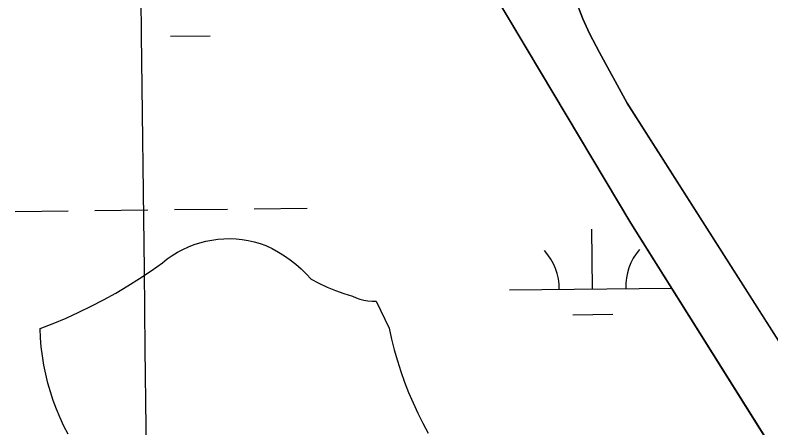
# Model space of a CAD drawing. Extents: x 3684037 to 3722149, y 433263 to 459021.
# Drawn here: x 3709147.5 to 3709602.8, y 455917.9 to 456166.8 of the extents above; entities that cross this region are included whole.
import ezdxf

# ---------------------------------------------------------------- set-up
doc = ezdxf.new("R2010")
doc.units = 0
for name, color, linetype in [('V-GRID-MAJR', 7, 'Continuous'), ('V-TOPO-SHOR', 7, 'Continuous'), ('V-WETL-SWMP', 7, 'Continuous')]:
    doc.layers.add(name, color=color, linetype=linetype)

msp = doc.modelspace()

# ---------------------------------------------------------------- linework, layer by layer
at = {"layer": 'V-GRID-MAJR'}
msp.add_spline([(3709426.74, 438923.75200000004), (3709355.373, 444981.088), (3709283.97, 451041.507), (3709212.5670000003, 457101.934), (3709212.531, 457105.01)], degree=3, dxfattribs=at)
at = {"layer": 'V-TOPO-SHOR'}
for p, q in [((3709265.9409521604, 456031.210950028), (3709269.587952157, 456031.70595002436)), ((3709269.587952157, 456031.70595002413), (3709273.257952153, 456031.98295002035)), ((3709273.257952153, 456031.98295002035), (3709276.9379521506, 456032.04295001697)), ((3709276.9379521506, 456032.04295001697), (3709280.6149521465, 456031.88395001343)), ((3709280.6149521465, 456031.88395001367), (3709284.2759521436, 456031.50695001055)), ((3709284.2759521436, 456031.50695001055), (3709287.908952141, 456030.91395000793)), ((3709248.4929521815, 456025.56795004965), (3709251.835952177, 456027.1069500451)), ((3709251.835952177, 456027.1069500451), (3709255.264952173, 456028.4449500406)), ((3709255.264952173, 456028.4449500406), (3709258.7669521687, 456029.57795003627)), ((3709258.7669521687, 456029.57795003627), (3709262.3299521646, 456030.50095003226)), ((3709262.3299521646, 456030.50095003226), (3709265.9409521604, 456031.210950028)), ((3709287.908952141, 456030.91395000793), (3709291.499952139, 456030.1059500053)), ((3709291.499952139, 456030.1059500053), (3709295.0359521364, 456029.08695000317)), ((3709295.0359521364, 456029.08695000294), (3709298.5059521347, 456027.859950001)), ((3709298.5059521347, 456027.859950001), (3709302.362952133, 456026.02694999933)), ((3709242.1099521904, 456021.90795005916), (3709245.246952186, 456023.83295005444)), ((3709245.246952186, 456023.83295005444), (3709248.4929521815, 456025.56795004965)), ((3709302.362952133, 456026.02694999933), (3709306.1129521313, 456023.9839499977)), ((3709306.1129521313, 456023.98394999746), (3709309.7439521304, 456021.7359499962)), ((3709236.2049522, 456017.5189500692), (3709239.0919521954, 456019.8009500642)), ((3709239.0919521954, 456019.8009500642), (3709242.1099521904, 456021.90795005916)), ((3709309.7439521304, 456021.7359499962), (3709313.2449521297, 456019.2899499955)), ((3709313.2449521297, 456019.2899499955), (3709316.604952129, 456016.6539499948)), ((3709229.3619522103, 456012.6669500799), (3709236.2049522, 456017.51895006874)), ((3709316.604952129, 456016.65394999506), (3709319.812952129, 456013.8359499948)), ((3709319.812952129, 456013.8359499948), (3709322.860952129, 456010.8449499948)), ((3709222.389952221, 456008.00295009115), (3709229.3619522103, 456012.6669500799)), ((3709322.860952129, 456010.8449499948), (3709325.7379521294, 456007.68894999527)), ((3709215.2939522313, 456003.5309501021), (3709222.389952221, 456008.00295009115)), ((3709325.7379521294, 456007.68894999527), (3709330.5109521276, 456005.13894999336)), ((3709330.5109521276, 456005.13894999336), (3709335.4029521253, 456002.82494999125)), ((3709208.077952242, 455999.2529501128), (3709215.2939522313, 456003.5309501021)), ((3709335.4029521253, 456002.824949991), (3709340.401952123, 456000.75194998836)), ((3709340.401952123, 456000.75194998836), (3709345.4969521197, 455998.9259499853)), ((3709193.3109522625, 455991.2959501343), (3709200.7489522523, 455995.17395012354)), ((3709200.7489522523, 455995.17395012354), (3709208.077952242, 455999.25295011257)), ((3709345.4969521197, 455998.9259499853), (3709350.6739521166, 455997.35094998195)), ((3709350.6739521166, 455997.35094998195), (3709352.9059521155, 455996.31294998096)), ((3709352.9059521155, 455996.31294998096), (3709355.2249521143, 455995.4889499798)), ((3709355.2249521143, 455995.4889499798), (3709357.610952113, 455994.88494997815)), ((3709357.610952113, 455994.88494997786), (3709360.0419521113, 455994.505949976)), ((3709185.7699522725, 455987.6209501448), (3709193.3109522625, 455991.2959501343)), ((3709360.0419521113, 455994.505949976), (3709362.498952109, 455994.3559499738)), ((3709362.498952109, 455994.3559499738), (3709364.9589521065, 455994.43594997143)), ((3709364.9589521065, 455994.43594997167), (3709372.833952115, 455978.11194998)), ((3709178.131952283, 455984.1529501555), (3709185.7699522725, 455987.6209501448)), ((3709170.4029522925, 455980.8939501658), (3709178.131952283, 455984.1529501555)), ((3709162.587952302, 455977.846950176), (3709170.4029522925, 455980.8939501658)), ((3709162.8099523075, 455972.30895018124), (3709162.587952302, 455977.846950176)), ((3709372.833952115, 455978.11194998), (3709374.2749521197, 455971.4859499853)), ((3709163.2509523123, 455966.78495018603), (3709162.8099523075, 455972.30895018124)), ((3709374.2749521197, 455971.4859499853), (3709375.922952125, 455964.90994999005)), ((3709163.910952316, 455961.28295019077), (3709163.2509523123, 455966.78495018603)), ((3709375.922952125, 455964.90994999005), (3709377.777952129, 455958.3879499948)), ((3709164.787952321, 455955.80995019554), (3709163.910952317, 455961.28295019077)), ((3709165.8809523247, 455950.3769501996), (3709164.787952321, 455955.80995019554)), ((3709377.777952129, 455958.3879499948), (3709379.836952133, 455951.9289499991)), ((3709167.187952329, 455944.99195020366), (3709165.8809523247, 455950.3769501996)), ((3709379.836952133, 455951.9289499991), (3709382.098952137, 455945.5369500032)), ((3709168.7079523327, 455939.6619502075), (3709167.187952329, 455944.99195020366)), ((3709382.098952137, 455945.5369500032), (3709384.5609521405, 455939.219950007)), ((3709170.4369523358, 455934.3969502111), (3709168.7079523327, 455939.6619502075)), ((3709384.5609521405, 455939.219950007), (3709387.2199521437, 455932.98295001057)), ((3709172.3739523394, 455929.20395021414), (3709170.4369523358, 455934.3969502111)), ((3709387.2199521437, 455932.98295001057), (3709390.0749521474, 455926.8329500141)), ((3709174.513952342, 455924.09195021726), (3709172.3739523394, 455929.20395021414)), ((3709390.0749521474, 455926.8329500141), (3709393.1219521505, 455920.77695001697)), ((3709176.855952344, 455919.0689502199), (3709174.513952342, 455924.09195021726)), ((3709179.393952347, 455914.14295022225), (3709176.855952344, 455919.0689502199)), ((3709393.1219521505, 455920.77695001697), (3709396.358952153, 455914.81895001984))]:
    msp.add_line(p, q, dxfattribs=at)
for points in [[(3709161.856, 456682.98), (3709274.4080000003, 456502.03500000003), (3709398.697, 456304.371), (3709475.207, 456192.3), (3709484.8340000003, 456176.799), (3709489.594, 456164.537), (3709493.6, 456155.735), (3709499.563, 456144.25800000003), (3709516.1750000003, 456113.816), (3709684.096, 455849.837)], [(3709163.407, 456613.32800000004), (3709275.572, 456433.317), (3709370.632, 456286.803), (3709407.457, 456227.732), (3709464.008, 456132.615), (3709518.485, 456041.368), (3709622.204, 455875.91500000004)], [(3709162.588, 455977.848), (3709170.403, 455980.893), (3709178.132, 455984.154), (3709185.771, 455987.621), (3709193.312, 455991.297), (3709200.75, 455995.174), (3709208.078, 455999.253), (3709215.295, 456003.532), (3709222.389, 456008.00200000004), (3709229.363, 456012.668), (3709236.205, 456017.52), (3709239.093, 456019.80100000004), (3709242.109, 456021.908), (3709245.247, 456023.83400000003), (3709248.4930000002, 456025.568), (3709251.835, 456027.106), (3709255.2660000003, 456028.446), (3709258.768, 456029.57800000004), (3709262.329, 456030.50200000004), (3709265.9420000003, 456031.21), (3709269.5870000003, 456031.706), (3709273.257, 456031.983), (3709276.938, 456032.044), (3709280.616, 456031.884), (3709284.276, 456031.507), (3709287.909, 456030.913), (3709291.501, 456030.107), (3709295.036, 456029.087), (3709298.505, 456027.86), (3709302.364, 456026.027), (3709306.113, 456023.983), (3709309.745, 456021.73600000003), (3709313.245, 456019.289), (3709316.605, 456016.653), (3709319.813, 456013.835), (3709322.862, 456010.84500000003), (3709325.737, 456007.689), (3709330.511, 456005.139), (3709335.404, 456002.825), (3709340.401, 456000.753), (3709345.4960000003, 455998.92600000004), (3709350.674, 455997.351), (3709352.906, 455996.31200000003), (3709355.224, 455995.489), (3709357.61, 455994.885), (3709360.041, 455994.506), (3709362.4990000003, 455994.357), (3709364.9590000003, 455994.43700000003)], [(3709364.9590000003, 455994.43700000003), (3709372.833, 455978.112), (3709374.275, 455971.487), (3709375.924, 455964.911), (3709377.7770000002, 455958.38800000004), (3709379.8370000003, 455951.928), (3709382.098, 455945.536), (3709384.56, 455939.22000000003), (3709387.22, 455932.982), (3709390.075, 455926.832), (3709393.123, 455920.776), (3709396.359, 455914.818)], [(3709174.5130000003, 455924.092), (3709172.375, 455929.204), (3709170.438, 455934.397), (3709168.707, 455939.663), (3709167.187, 455944.992), (3709165.881, 455950.378), (3709164.787, 455955.809), (3709163.911, 455961.283), (3709163.251, 455966.784), (3709162.811, 455972.31), (3709162.588, 455977.848)], [(3709179.393, 455914.143), (3709176.856, 455919.068), (3709174.5130000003, 455924.092)]]:
    msp.add_lwpolyline(points, dxfattribs=at)
at = {"layer": 'V-WETL-SWMP'}
for p, q in [((3709464.0089892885, 456132.61498881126), (3709407.4569892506, 456227.7329887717)), ((3709489.593993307, 456164.53799420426), (3709484.833993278, 456176.79799417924)), ((3709493.5999933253, 456155.73499422), (3709489.593993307, 456164.53799420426)), ((3709241.0749666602, 456154.1408963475), (3709265.073341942, 456154.42015125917)), ((3709499.562993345, 456144.2569942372), (3709493.5999933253, 456155.73499422)), ((3709516.1739933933, 456113.8159942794), (3709499.562993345, 456144.2569942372)), ((3709518.484989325, 456041.3679888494), (3709464.0089892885, 456132.61498881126)), ((3709684.0969936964, 455849.83699454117), (3709516.1739933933, 456113.8159942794)), ((3709243.448439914, 456049.52143089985), (3709275.4462736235, 456049.89377078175)), ((3709291.445190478, 456050.07994072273), (3709323.4430241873, 456050.45228060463)), ((3709147.4549387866, 456048.40441125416), (3709179.452772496, 456048.77675113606)), ((3709195.4516893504, 456048.9629210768), (3709227.44952306, 456049.33526095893)), ((3709622.2039893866, 455875.9149889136), (3709518.484989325, 456041.3679888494)), ((3709495.3378414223, 456001.70708376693), (3709494.918959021, 456037.7046466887)), ((3709265.9409521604, 456031.210950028), (3709269.587952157, 456031.70595002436)), ((3709269.587952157, 456031.70595002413), (3709273.257952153, 456031.98295002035)), ((3709273.257952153, 456031.98295002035), (3709276.9379521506, 456032.04295001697)), ((3709276.9379521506, 456032.04295001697), (3709280.6149521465, 456031.88395001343)), ((3709280.6149521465, 456031.88395001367), (3709284.2759521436, 456031.50695001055)), ((3709284.2759521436, 456031.50695001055), (3709287.908952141, 456030.91395000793)), ((3709248.4929521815, 456025.56795004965), (3709251.835952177, 456027.1069500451)), ((3709251.835952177, 456027.1069500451), (3709255.264952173, 456028.4449500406)), ((3709255.264952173, 456028.4449500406), (3709258.7669521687, 456029.57795003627)), ((3709258.7669521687, 456029.57795003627), (3709262.3299521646, 456030.50095003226)), ((3709262.3299521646, 456030.50095003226), (3709265.9409521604, 456031.210950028)), ((3709287.908952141, 456030.91395000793), (3709291.499952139, 456030.1059500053)), ((3709291.499952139, 456030.1059500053), (3709295.0359521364, 456029.08695000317)), ((3709295.0359521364, 456029.08695000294), (3709298.5059521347, 456027.859950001)), ((3709298.5059521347, 456027.859950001), (3709302.362952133, 456026.02694999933)), ((3709242.1099521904, 456021.90795005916), (3709245.246952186, 456023.83295005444)), ((3709245.246952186, 456023.83295005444), (3709248.4929521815, 456025.56795004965)), ((3709302.362952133, 456026.02694999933), (3709306.1129521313, 456023.9839499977)), ((3709306.1129521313, 456023.98394999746), (3709309.7439521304, 456021.7359499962)), ((3709236.2049522, 456017.5189500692), (3709239.0919521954, 456019.8009500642)), ((3709239.0919521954, 456019.8009500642), (3709242.1099521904, 456021.90795005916)), ((3709309.7439521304, 456021.7359499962), (3709313.2449521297, 456019.2899499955)), ((3709313.2449521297, 456019.2899499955), (3709316.604952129, 456016.6539499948)), ((3709229.3619522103, 456012.6669500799), (3709236.2049522, 456017.51895006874)), ((3709316.604952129, 456016.65394999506), (3709319.812952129, 456013.8359499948)), ((3709319.812952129, 456013.8359499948), (3709322.860952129, 456010.8449499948)), ((3709222.389952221, 456008.00295009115), (3709229.3619522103, 456012.6669500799)), ((3709322.860952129, 456010.8449499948), (3709325.7379521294, 456007.68894999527)), ((3709215.2939522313, 456003.5309501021), (3709222.389952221, 456008.00295009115)), ((3709325.7379521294, 456007.68894999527), (3709330.5109521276, 456005.13894999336)), ((3709330.5109521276, 456005.13894999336), (3709335.4029521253, 456002.82494999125)), ((3709208.077952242, 455999.2529501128), (3709215.2939522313, 456003.5309501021)), ((3709335.4029521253, 456002.824949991), (3709340.401952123, 456000.75194998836)), ((3709340.401952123, 456000.75194998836), (3709345.4969521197, 455998.9259499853)), ((3709445.341226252, 456001.1253027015), (3709542.9998986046, 456002.2616989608)), ((3709193.3109522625, 455991.2959501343), (3709200.7489522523, 455995.17395012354)), ((3709200.7489522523, 455995.17395012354), (3709208.077952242, 455999.25295011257)), ((3709345.4969521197, 455998.9259499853), (3709350.6739521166, 455997.35094998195)), ((3709350.6739521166, 455997.35094998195), (3709352.9059521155, 455996.31294998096)), ((3709352.9059521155, 455996.31294998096), (3709355.2249521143, 455995.4889499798)), ((3709355.2249521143, 455995.4889499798), (3709357.610952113, 455994.88494997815)), ((3709357.610952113, 455994.88494997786), (3709360.0419521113, 455994.505949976)), ((3709185.7699522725, 455987.6209501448), (3709193.3109522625, 455991.2959501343)), ((3709360.0419521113, 455994.505949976), (3709362.498952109, 455994.3559499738)), ((3709362.498952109, 455994.3559499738), (3709364.9589521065, 455994.43594997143)), ((3709364.9589521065, 455994.43594997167), (3709372.833952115, 455978.11194998)), ((3709178.131952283, 455984.1529501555), (3709185.7699522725, 455987.6209501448)), ((3709483.518203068, 455986.13750093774), (3709507.5165783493, 455986.4167558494)), ((3709170.4029522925, 455980.8939501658), (3709178.131952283, 455984.1529501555)), ((3709162.587952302, 455977.846950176), (3709170.4029522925, 455980.8939501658)), ((3709162.8099523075, 455972.30895018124), (3709162.587952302, 455977.846950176)), ((3709372.833952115, 455978.11194998), (3709374.2749521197, 455971.4859499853)), ((3709163.2509523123, 455966.78495018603), (3709162.8099523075, 455972.30895018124)), ((3709374.2749521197, 455971.4859499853), (3709375.922952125, 455964.90994999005)), ((3709163.910952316, 455961.28295019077), (3709163.2509523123, 455966.78495018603)), ((3709375.922952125, 455964.90994999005), (3709377.777952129, 455958.3879499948)), ((3709164.787952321, 455955.80995019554), (3709163.910952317, 455961.28295019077)), ((3709165.8809523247, 455950.3769501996), (3709164.787952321, 455955.80995019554)), ((3709377.777952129, 455958.3879499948), (3709379.836952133, 455951.9289499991)), ((3709167.187952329, 455944.99195020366), (3709165.8809523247, 455950.3769501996)), ((3709379.836952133, 455951.9289499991), (3709382.098952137, 455945.5369500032)), ((3709168.7079523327, 455939.6619502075), (3709167.187952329, 455944.99195020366)), ((3709382.098952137, 455945.5369500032), (3709384.5609521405, 455939.219950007)), ((3709170.4369523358, 455934.3969502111), (3709168.7079523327, 455939.6619502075)), ((3709384.5609521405, 455939.219950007), (3709387.2199521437, 455932.98295001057)), ((3709172.3739523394, 455929.20395021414), (3709170.4369523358, 455934.3969502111)), ((3709387.2199521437, 455932.98295001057), (3709390.0749521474, 455926.8329500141)), ((3709174.513952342, 455924.09195021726), (3709172.3739523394, 455929.20395021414)), ((3709390.0749521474, 455926.8329500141), (3709393.1219521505, 455920.77695001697)), ((3709176.855952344, 455919.0689502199), (3709174.513952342, 455924.09195021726)), ((3709179.393952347, 455914.14295022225), (3709176.855952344, 455919.0689502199)), ((3709393.1219521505, 455920.77695001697), (3709396.358952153, 455914.81895001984))]:
    msp.add_line(p, q, dxfattribs=at)
for centre, radius, start, end in [((3709440.0931204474, 456001.539068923), 35.24628790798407, 359.89486697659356, 41.438525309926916), ((3709550.5715131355, 456002.824640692), 35.246287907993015, 139.89486397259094, 181.43852230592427)]:
    msp.add_arc(centre, radius, start, end, dxfattribs=at)

doc.saveas('drawing.dxf')
